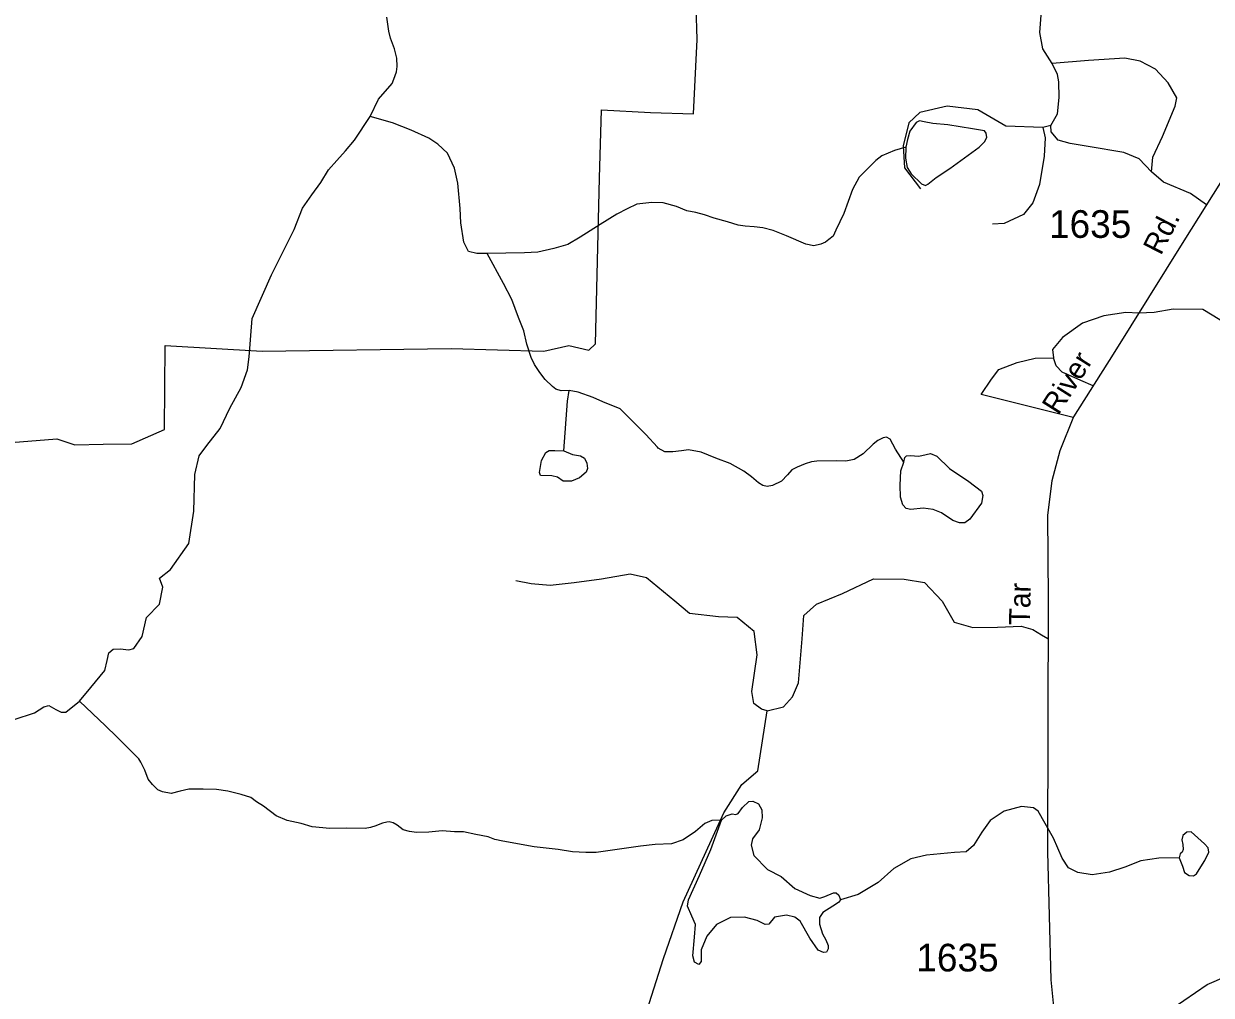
# Model space of a CAD drawing. Extents: x 2056842 to 2160602, y 826753 to 1016856.
# Drawn here: x 2104548 to 2109914, y 868070 to 872458 of the extents above; entities that cross this region are included whole.
import ezdxf

# ---------------------------------------------------------------- set-up
doc = ezdxf.new("R2010")
doc.units = 0
for name, color, linetype in [('Exist Hydrographic Creek Single Shore', 7, 'Continuous'), ('Exist Hydrographic Misc Water Feature', 7, 'Continuous'), ('Exist Road Non-System Type 51', 7, 'Continuous'), ('Exist Road Primary NC Attributed', 7, 'Continuous'), ('Exist Road Secondary Type 51 Attributed', 7, 'Continuous'), ('Exist Road Secondary Type 51 Label', 7, 'Continuous'), ('Exist Road Secondary Type 51 Number Label', 7, 'Continuous')]:
    doc.layers.add(name, color=color, linetype=linetype)

msp = doc.modelspace()

# ---------------------------------------------------------------- linework, layer by layer
at = {"layer": 'Exist Hydrographic Creek Single Shore'}
for points in [[(2106113.3, 872039.3), (2106151, 872117.1), (2106212.3, 872189), (2106220.3, 872208.9), (2106232.1, 872241.1), (2106235.9, 872265), (2106233.7, 872303.1), (2106223.7, 872344.9), (2106205.7, 872392.9), (2106197.5, 872424.9), (2106189.3, 872489)], [(2104800.2, 869399.1), (2104851.7, 869459.5), (2104914.9, 869537.3), (2104924.6, 869582.3), (2104933.1, 869616.4), (2104952.6, 869633.4), (2104982.9, 869634.6), (2105023.1, 869629.8), (2105044.9, 869637.1), (2105083.8, 869690.6), (2105103.3, 869776.9), (2105161.6, 869836.5), (2105176.2, 869913.1), (2105161.6, 869954.7), (2105211.4, 869993.6), (2105294.1, 870110.4), (2105316, 870257.5), (2105320.6, 870422.8), (2105341.3, 870506.7), (2105375.3, 870552.9), (2105436.1, 870630.8), (2105478.6, 870722), (2105530.9, 870815.7), (2105558.8, 870894.8), (2105566.1, 870953.2), (2105580.7, 871127.3), (2105668.2, 871324.3), (2105770.2, 871529.8), (2105807.9, 871625.8), (2105849.8, 871686), (2105889.7, 871741.9), (2105925.3, 871798.3), (2105963.3, 871840.1), (2106001.3, 871884.3), (2106042.9, 871932.6), (2106113.3, 872039.3)], [(2104505.1, 869315.1), (2104596.2, 869345.5), (2104638.5, 869372.3), (2104661.3, 869378.7), (2104693.2, 869361.4), (2104717.5, 869349.2), (2104738.2, 869349.2), (2104800.2, 869399.1)]]:
    msp.add_lwpolyline(points, dxfattribs=at)
at = {"layer": 'Exist Hydrographic Misc Water Feature'}
for points in [[(2106641.8, 871421.4), (2106595.6, 871420.2), (2106557.9, 871429.9), (2106536, 871471.2), (2106522.7, 871558.8), (2106520.1, 871624.1), (2106509.5, 871738.9), (2106493.7, 871805.8), (2106463.4, 871873.9), (2106419.6, 871914), (2106378.3, 871942), (2106299.3, 871977.3), (2106214.2, 872011.3), (2106113.3, 872039.3)], [(2108534, 871900.3), (2108532.8, 871851.6), (2108540, 871809.1), (2108558.3, 871779.9), (2108604.5, 871736.1), (2108622.7, 871727.6), (2108633.6, 871733.7), (2108671.3, 871764.1), (2108733.3, 871805.4), (2108798.9, 871852.9), (2108864.6, 871901.5), (2108890.1, 871924.6), (2108899.8, 871944.1), (2108897.4, 871964.7), (2108890.1, 871974.5), (2108835.4, 871984.2), (2108723.6, 872002.4), (2108655.5, 872008.5), (2108616.6, 872015.8), (2108596, 872020.7), (2108581.4, 872012.2), (2108552.2, 871973.3), (2108541.3, 871935.6), (2108534, 871900.3)], [(2108534, 871900.3), (2108482.7, 871886.3), (2108425.1, 871862.1), (2108399, 871840.1), (2108359.5, 871801.9), (2108323.4, 871766), (2108293.4, 871709.6), (2108253.9, 871601.6), (2108217.8, 871525.5), (2108206.3, 871499.7), (2108186.6, 871483.6), (2108170.6, 871471.4), (2108150.1, 871463.6), (2108118.1, 871455.4), (2108082, 871463.3), (2107994.5, 871500.9), (2107933.8, 871524.7), (2107888.3, 871536.5), (2107848.1, 871540.6), (2107807.9, 871544.1), (2107776.3, 871548.1), (2107727.9, 871564), (2107668, 871579.9), (2107623.9, 871595.6), (2107585.6, 871605.5), (2107543.6, 871613.5), (2107497.6, 871633.3), (2107437.8, 871648.9), (2107385.9, 871650.8), (2107317.8, 871642.8), (2107274.1, 871622.7), (2107228, 871598.4), (2107152.3, 871552.2), (2107062.3, 871494), (2107006.3, 871461.9), (2106942.6, 871443.6), (2106870.6, 871427.4), (2106810.3, 871423.1), (2106641.8, 871421.4)], [(2107012.5, 870802.1), (2106976.4, 870799.8), (2106952.6, 870807.8), (2106936.8, 870819.6), (2106904.4, 870851.7), (2106880.2, 870883.4), (2106856, 870919.5), (2106840.2, 870951.4), (2106821.8, 871011.5), (2106807.8, 871071.2), (2106783.8, 871130.9), (2106753.3, 871213), (2106715.2, 871285), (2106641.8, 871421.4)], [(2106987.9, 870528.9), (2107004.5, 870753.8), (2107012.5, 870802.1)], [(2108525.2, 870477.8), (2108487, 870536.4), (2108463.2, 870582.2), (2108447, 870590.3), (2108431, 870588.3), (2108406.8, 870576.2), (2108387.1, 870560.1), (2108341.2, 870515.9), (2108301.2, 870490), (2108263.3, 870481.9), (2108219.4, 870483.6), (2108131.4, 870483.2), (2108107.3, 870479.1), (2108079.2, 870471.2), (2108043.5, 870455.1), (2108019.3, 870442.9), (2107999.6, 870421.2), (2107971.5, 870393), (2107931.5, 870373.1), (2107907.9, 870368.9), (2107887.8, 870372.8), (2107867.7, 870384.8), (2107835.8, 870412.4), (2107801.3, 870438.2), (2107739.4, 870472.3), (2107675.4, 870495.9), (2107609.6, 870523.7), (2107551.4, 870533.8), (2107519.6, 870529.7), (2107481, 870525.3), (2107445.3, 870525), (2107415.2, 870540.9), (2107411.3, 870545.2), (2107358.8, 870603.1), (2107243, 870718.4), (2107164.4, 870750.2), (2107120.7, 870770.2), (2107052.9, 870793.9), (2107012.5, 870802.1)], [(2106987.9, 870528.9), (2107028, 870513), (2107064.5, 870507), (2107081.5, 870496), (2107092.5, 870474.1), (2107096.1, 870449.8), (2107090, 870432.8), (2107059.6, 870407.2), (2107023.2, 870392.6), (2106985.5, 870392.6), (2106960, 870410.9), (2106934.5, 870415.8), (2106883.4, 870418.2), (2106878.5, 870431.6), (2106887.1, 870485.1), (2106906.5, 870521.6), (2106922.3, 870530.1), (2106947.8, 870531.3), (2106987.9, 870528.9)], [(2108525.2, 870477.8), (2108530.1, 870499.7), (2108537.4, 870507), (2108553.2, 870508.2), (2108592.1, 870504.5), (2108626.1, 870513), (2108645.5, 870517.9), (2108673.5, 870504.5), (2108730.6, 870449.8), (2108819.4, 870391.4), (2108876.5, 870346.4), (2108881.3, 870328.2), (2108876.5, 870292.9), (2108823, 870220), (2108799.9, 870204.1), (2108776.8, 870204.1), (2108746.4, 870215.1), (2108695.4, 870249.1), (2108657.7, 870265), (2108612.7, 870271), (2108556.8, 870265), (2108536.2, 870268.6), (2108520.4, 870285.6), (2108510.6, 870319.7), (2108508.2, 870374.4), (2108511.9, 870438.9), (2108525.2, 870477.8)], [(2107700.4, 868860.4), (2107656.7, 868859.8), (2107625.1, 868846.4), (2107583.7, 868810), (2107527.8, 868772.3), (2107475.6, 868754), (2107401.4, 868750.4), (2107334.6, 868743.4), (2107135.3, 868714.4), (2107087.3, 868714.4), (2107027, 868718.2), (2106962.9, 868728), (2106855.2, 868739.9), (2106713.3, 868765.4), (2106676.8, 868773), (2106646.9, 868785.2), (2106591.1, 868796.9), (2106534.7, 868808.7), (2106494.9, 868808.7), (2106438.9, 868812.2), (2106378.9, 868806.3), (2106322.7, 868805.9), (2106291.1, 868809.9), (2106262.6, 868817.8), (2106234.9, 868837.9), (2106216.9, 868849.5), (2106198.8, 868853.5), (2106188.8, 868851.3), (2106169.1, 868847.4), (2106156.8, 868843.6), (2106139, 868835.3), (2106114.6, 868827.2), (2106090.6, 868823.2), (2106006.7, 868825), (2105930.8, 868822.7), (2105850.9, 868830.3), (2105800.8, 868846.4), (2105738.9, 868860.2), (2105688.7, 868880), (2105630.6, 868923.7), (2105600.3, 868943.8), (2105574.7, 868963.5), (2105530.8, 868977.4), (2105470.5, 868991.4), (2105418.2, 868998.9), (2105358.3, 869000.7), (2105294.6, 869000.6), (2105254.6, 868992.5), (2105214.8, 868980.7), (2105174.8, 868988.4), (2105154.3, 868998.3), (2105130.3, 869022.2), (2105110.4, 869046), (2105094.6, 869086.1), (2105076.4, 869122.2), (2105068.4, 869138), (2105044.4, 869161.9), (2104968.1, 869237.5), (2104917.7, 869287.3), (2104800.2, 869399.1)], [(2107700.4, 868860.4), (2107722.3, 868880.5), (2107749, 868890.2), (2107766.1, 868886.6), (2107775.8, 868891.4), (2107795.2, 868918.2), (2107824.4, 868945), (2107842.6, 868947.4), (2107868.2, 868935.2), (2107882.7, 868907.3), (2107884, 868870.8), (2107870.6, 868817.3), (2107841.4, 868777.1), (2107835.3, 868747.9), (2107847.5, 868701.7), (2107909.5, 868638.5), (2107970.3, 868606.9), (2108032.2, 868552.1), (2108102, 868520.5), (2108145.8, 868508.4), (2108167.6, 868515.7), (2108206.5, 868532.7), (2108218.7, 868532.7), (2108230.8, 868521.7), (2108238.4, 868501.5)], [(2109768.9, 868691.3), (2109676.7, 868690), (2109596.5, 868677.9), (2109523.6, 868648.7), (2109454.3, 868625.6), (2109375.3, 868614.6), (2109310.9, 868624.4), (2109268.3, 868646.3), (2109240.4, 868690), (2109201.5, 868780), (2109132.2, 868901.7), (2109111.6, 868916.3), (2109056.9, 868922.3), (2108977.9, 868901.7), (2108914.7, 868859.1), (2108877.7, 868806.8), (2108840, 868746), (2108806, 868718), (2108753.7, 868715.6), (2108627.3, 868702.2), (2108556.8, 868686.4), (2108479, 868642.6), (2108408.5, 868579.4), (2108318.6, 868525.9), (2108238.4, 868501.5)], [(2108238.4, 868501.5), (2108229.6, 868488.9), (2108204.1, 868473.1), (2108159.1, 868443.9), (2108144.5, 868420.8), (2108144.5, 868391.6), (2108156.7, 868347.8), (2108172.5, 868321), (2108183.4, 868295.4), (2108183.4, 868279.6), (2108174.9, 868265), (2108161.6, 868263.8), (2108137.3, 868273.5), (2108099.6, 868328.2), (2108055.8, 868404.9), (2108032.7, 868423.1), (2107995, 868431.6), (2107940.4, 868423.1), (2107914.8, 868391.5), (2107897.8, 868390.3), (2107862.6, 868407.3), (2107805.4, 868423.1), (2107742.2, 868420.7), (2107677.8, 868389.1), (2107635.3, 868336.8), (2107608.5, 868274.7), (2107608.5, 868222.4), (2107598.8, 868209.1), (2107579.4, 868218.8), (2107570.9, 868248), (2107579.4, 868333.1), (2107583, 868389.1), (2107567.2, 868428), (2107547.8, 868471.8), (2107551.4, 868500.9), (2107601.2, 868610.4), (2107652.3, 868728.4), (2107700.4, 868860.4)], [(2109768.9, 868691.3), (2109784.7, 868653.6), (2109793.2, 868624.4), (2109815, 868611), (2109834.5, 868609.8), (2109847.9, 868618.3), (2109858.8, 868637.8), (2109885.5, 868679.1), (2109903.8, 868716.8), (2109900.1, 868736.3), (2109883.1, 868754.5), (2109823.6, 868808), (2109804.1, 868806.8), (2109785.9, 868791), (2109781, 868771.5), (2109785.9, 868750.9), (2109787.1, 868729), (2109782.2, 868716.8), (2109773.7, 868709.5), (2109768.9, 868691.3)]]:
    msp.add_lwpolyline(points, dxfattribs=at)
at = {"layer": 'Exist Road Non-System Type 51'}
msp.add_line((2109188.6, 871999), (2109153.5, 871990.4), dxfattribs=at)
for points in [[(2109195.2, 872279.5), (2109152.5, 872345), (2109139.2, 872419.2), (2109146.8, 872516.2), (2109133.5, 872575.1), (2109082.2, 872689.2), (2109064.2, 872773.8), (2109069.9, 872819.5), (2109081.3, 872863.2), (2109066.1, 872920.2), (2109068, 872975.4), (2109088.9, 873045.8), (2109121.2, 873127.5), (2109136.4, 873188.4), (2109128.8, 873237.8)], [(2104453.1, 870563.4), (2104697.3, 870583.4), (2104779, 870556.8), (2104906.4, 870558.7), (2105035.6, 870560.6), (2105183.8, 870625.2), (2105187.6, 871005.5), (2105625.6, 870979.8), (2106478.8, 870991.3), (2106898.7, 870979.8), (2107011.8, 871005.5), (2107101.1, 870984.6), (2107131.5, 871013.1), (2107149.6, 871761.4), (2107159.1, 872069.4), (2107380.5, 872057.1), (2107574.3, 872051.3), (2107591.4, 872387.9), (2107577.1, 872831.9)], [(2109188.6, 871999), (2109220, 872051.3), (2109227.6, 872125.4), (2109225.7, 872195.8), (2109220, 872230), (2109195.2, 872279.5)], [(2109643.6, 871788.9), (2109650.3, 871856.4), (2109694, 871949.6), (2109751, 872086.5), (2109758.6, 872124.6), (2109718.7, 872191.1), (2109661.7, 872253.9), (2109593.3, 872290), (2109523, 872303.3), (2109359.6, 872291.9), (2109195.2, 872279.5)], [(2109153.5, 871990.4), (2108986.3, 871996.1), (2108858.9, 872070.3), (2108720.2, 872085.5), (2108596.7, 872057), (2108547.3, 872011.3), (2108522.6, 871906.7), (2108528.3, 871807.9), (2108600.5, 871712.8)], [(2109153.5, 871990.4), (2109163, 871942.9), (2109159.2, 871861.1), (2109138.3, 871731.8), (2109107.9, 871650), (2109066.1, 871596.8), (2108978.6, 871556.9), (2108925.4, 871553.1)], [(2109643.6, 871788.9), (2109587.7, 871848.7), (2109519.3, 871877.3), (2109357.7, 871903.9), (2109276, 871917.2), (2109222.8, 871932.4), (2109190.5, 871970.4), (2109188.6, 871999)], [(2109892.1, 871639.8), (2109820.4, 871692), (2109698.8, 871743.3), (2109643.6, 871788.9)], [(2110013.3, 871072.9), (2109952.5, 871120.5), (2109876.5, 871168), (2109741.6, 871169.9), (2109656.1, 871154.7), (2109586.4, 871151.9), (2109528.7, 871154.8), (2109428, 871139.6), (2109333, 871105.3), (2109241.7, 871040.7), (2109196.1, 870987.5), (2109201.8, 870949.4)], [(2109290.1, 870680.1), (2108875, 870784), (2108920.6, 870852.4), (2108954.8, 870896.2), (2109036.5, 870928.5), (2109118.2, 870947.5), (2109201.8, 870949.4)], [(2109380.3, 870823.3), (2109325.4, 870846.7), (2109239.8, 870884.8), (2109213.2, 870913.3), (2109201.8, 870949.4)], [(2107907.3, 869354.5), (2107881.6, 869363.1), (2107847.4, 869387.8), (2107837.9, 869442.9), (2107862.6, 869608.4), (2107849.3, 869712.9), (2107771.4, 869775.7), (2107687.8, 869779.5), (2107556.7, 869794.7), (2107490.2, 869849.8), (2107361.9, 869955.4), (2107287.8, 869972.5), (2107158.6, 869949.7), (2107035.1, 869932.6), (2106926.8, 869921.2), (2106841.3, 869928.8), (2106771, 869942.1)], [(2107907.3, 869354.5), (2107980.5, 869372.6), (2108022.3, 869418.2), (2108048.9, 869481), (2108066, 869680.6), (2108073.6, 869785.2), (2108130.6, 869836.5), (2108248.4, 869884.1), (2108388.1, 869951.6), (2108526.8, 869949.7), (2108618, 869934.5), (2108697.8, 869850.8), (2108752.9, 869755.7), (2108836.5, 869731), (2108948.6, 869732.9), (2109055, 869736.7), (2109108.2, 869721.5), (2109146.3, 869698.7), (2109176.2, 869681.2)], [(2107266.9, 867430.2), (2107291.6, 867591.8), (2107342.9, 867934.1), (2107438.9, 868235.5), (2107528.3, 868492.5), (2107711.9, 868893.9), (2107793.3, 869021.7), (2107865.5, 869084.5), (2107907.3, 869354.5)]]:
    msp.add_lwpolyline(points, dxfattribs=at)
at = {"layer": 'Exist Road Primary NC Attributed'}
msp.add_lwpolyline([(2109249.3, 867618.8), (2109579.9, 867901.2), (2109895.4, 868117.9), (2110256.4, 868273.9), (2110579.4, 868319.5), (2110883.5, 868319.5), (2112063.5, 868336.6), (2113120, 868348), (2113344.2, 868367), (2113701.4, 868424.1), (2113938.9, 868502), (2114239.2, 868612.3), (2114596.4, 868802.5), (2115166.5, 869224.6), (2115632, 869545.9), (2116350.3, 869990.9), (2116836.7, 870298.9), (2117092.3, 870412.1), (2117523.6, 870543.3), (2117945.5, 870645.9), (2118948.8, 870876), (2119491.3, 870989.2), (2119985.3, 871048.1), (2120520.2, 871060.5)], dxfattribs=at)
at = {"layer": 'Exist Road Secondary Type 51 Attributed'}
msp.add_lwpolyline([(2109955.7, 871740.7), (2109790.4, 871478.3), (2109470.2, 870965.9), (2109291.6, 870682.5), (2109229.8, 870529.5), (2109193.7, 870394.5), (2109174.7, 870238.6), (2109176.6, 869860.2), (2109173.8, 868718.3), (2109189.9, 868139.3), (2109227.9, 867747.6), (2109249.3, 867618.8)], dxfattribs=at)

# ---------------------------------------------------------------- texts
at = {"layer": 'Exist Road Secondary Type 51 Label'}
for s, rotation, p in [('Rd.', 63.1276, (2109686.3, 871408.7)), ('River', 57.672, (2109223.6, 870687.3)), ('Tar', 88.8962, (2109094.9, 869740.5))]:
    msp.add_text(s, height=95, rotation=rotation, dxfattribs=at).set_placement(p)
at = {"layer": 'Exist Road Secondary Type 51 Number Label'}
for p in [(2109181, 871491.3), (2108581.4, 868177.6)]:
    msp.add_text('1635', height=125, dxfattribs=at).set_placement(p)

doc.saveas('drawing.dxf')
